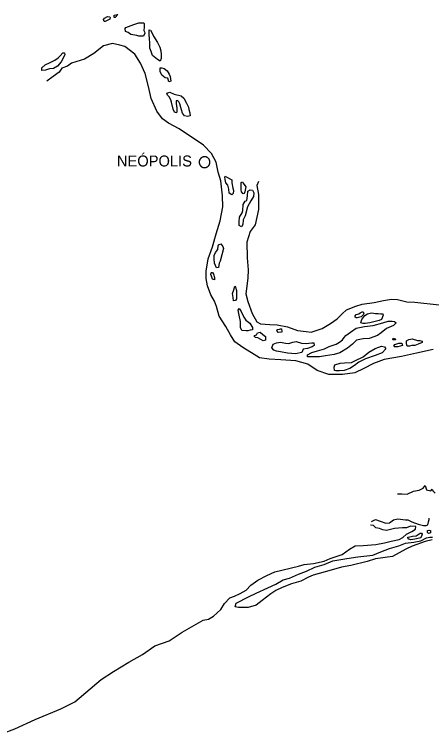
# Model space of a CAD drawing. Extents: x 662444 to 1640468, y 7452018 to 9606170.
# Drawn here: x 1412709 to 1438495, y 8811942 to 8856367 of the extents above; entities that cross this region are included whole.
import ezdxf

# ---------------------------------------------------------------- set-up
doc = ezdxf.new("R2010")
doc.units = 0
doc.layers.add('Level 1', color=7, linetype='Continuous')
doc.layers.add('Level 3', color=7, linetype='Continuous')

msp = doc.modelspace()

# ---------------------------------------------------------------- linework, layer by layer
at = {"layer": 'Level 1'}
for points in [[(1418495, 8856002), (1418316, 8855929), (1418249, 8855931), (1418219, 8856054), (1418277, 8856142), (1418456, 8856227), (1418600, 8856223), (1418621, 8856167), (1418618, 8856077), (1418495, 8856002)], [(1418942, 8856170), (1418876, 8856183), (1418867, 8856283), (1418879, 8856317), (1418969, 8856348), (1419069, 8856367), (1419102, 8856355), (1418942, 8856170)], [(1420395, 8855852), (1420683, 8855845), (1420737, 8855799), (1420731, 8855586), (1420714, 8855363), (1420746, 8855295), (1420776, 8855205), (1420694, 8855028), (1420395, 8855025), (1420275, 8855062), (1419911, 8855116), (1419748, 8855243), (1419573, 8855315), (1419566, 8855494), (1419601, 8855549), (1419926, 8855686), (1420093, 8855748), (1420395, 8855852)], [(1421548, 8854637), (1421695, 8854343), (1421766, 8854106), (1421772, 8853894), (1421776, 8853636), (1421728, 8853481), (1421564, 8853575), (1421239, 8853829), (1421156, 8854066), (1421084, 8854281), (1421071, 8854605), (1421055, 8854863), (1421040, 8855131), (1421046, 8855343), (1421048, 8855410), (1421124, 8855386), (1421220, 8855216), (1421314, 8855012), (1421548, 8854637)], [(1438598, 8835658), (1437551, 8835440), (1436627, 8835242), (1435560, 8835058), (1434900, 8834796), (1434316, 8834499), (1433744, 8834224), (1432978, 8834122), (1432148, 8834133), (1431424, 8834376), (1430848, 8834772), (1430112, 8834959), (1429173, 8835029), (1428455, 8835071), (1427859, 8835154), (1427533, 8835353), (1426825, 8835786), (1426336, 8836134), (1426060, 8836566), (1425775, 8837088), (1425372, 8837725), (1425200, 8838322), (1425076, 8838649), (1424854, 8839035), (1424648, 8839611), (1424560, 8840060), (1424561, 8840507), (1424692, 8841275), (1424955, 8842006), (1425187, 8842805), (1425418, 8843614), (1425585, 8844471), (1425570, 8845164), (1425473, 8846095), (1425310, 8846624), (1425172, 8847243), (1424887, 8847776), (1424402, 8848291), (1423946, 8848594), (1423401, 8848944), (1422902, 8849304), (1422235, 8849645), (1421866, 8849923), (1421513, 8850391), (1421158, 8851171), (1421000, 8851913), (1420800, 8852712), (1420507, 8853357), (1420145, 8853903), (1419537, 8854388), (1419230, 8854474), (1418767, 8854565), (1418210, 8854423), (1417611, 8853947), (1417037, 8853593), (1416245, 8853346), (1415986, 8853173), (1415639, 8853037), (1415478, 8852796), (1415116, 8852526), (1414711, 8852246)], [(1415594, 8853430), (1415377, 8853167), (1415129, 8853028), (1414874, 8853001), (1414629, 8852918), (1414407, 8852902), (1414411, 8853069), (1414604, 8853243), (1414929, 8853391), (1415209, 8853540), (1415423, 8853691), (1415537, 8853811), (1415697, 8853997), (1415807, 8853983), (1415826, 8853859), (1415594, 8853430)], [(1422143, 8852878), (1422282, 8852684), (1422334, 8852538), (1422370, 8852246), (1422258, 8852193), (1422187, 8852419), (1422021, 8852445), (1421827, 8852618), (1421794, 8852652), (1421784, 8852686), (1421722, 8852833), (1421714, 8852956), (1421727, 8853057), (1421816, 8853065), (1421959, 8853017), (1422143, 8852878)], [(1423184, 8851196), (1423353, 8850879), (1423468, 8850641), (1423497, 8850484), (1423548, 8850293), (1423564, 8850091), (1423409, 8850061), (1423233, 8850111), (1423104, 8850271), (1423043, 8850473), (1422992, 8850620), (1422942, 8850845), (1422868, 8850970), (1422782, 8851050), (1422704, 8851030), (1422699, 8850863), (1422747, 8850582), (1422753, 8850381), (1422728, 8850292), (1422597, 8850329), (1422524, 8850510), (1422414, 8850948), (1422384, 8851083), (1422267, 8851276), (1422181, 8851368), (1422140, 8851492), (1422308, 8851555), (1422582, 8851436), (1423011, 8851335), (1423184, 8851196)], [(1424795, 8847230), (1424795, 8847242), (1424794, 8847254), (1424794, 8847265), (1424793, 8847277), (1424791, 8847289), (1424789, 8847300), (1424787, 8847312), (1424784, 8847323), (1424781, 8847335), (1424778, 8847346), (1424774, 8847356), (1424770, 8847367), (1424766, 8847379), (1424760, 8847389), (1424755, 8847399), (1424749, 8847409), (1424744, 8847420), (1424737, 8847429), (1424730, 8847439), (1424723, 8847448), (1424716, 8847457), (1424708, 8847465), (1424700, 8847474), (1424692, 8847482), (1424683, 8847490), (1424675, 8847497), (1424665, 8847505), (1424656, 8847512), (1424647, 8847518), (1424637, 8847525), (1424627, 8847531), (1424617, 8847537), (1424606, 8847542), (1424595, 8847546), (1424585, 8847551), (1424574, 8847555), (1424563, 8847558), (1424552, 8847562), (1424540, 8847565), (1424529, 8847567), (1424518, 8847570), (1424506, 8847571), (1424495, 8847573), (1424483, 8847574), (1424472, 8847574), (1424461, 8847575), (1424449, 8847574), (1424438, 8847573), (1424425, 8847572), (1424414, 8847570), (1424403, 8847568), (1424391, 8847566), (1424380, 8847563), (1424369, 8847560), (1424358, 8847557), (1424347, 8847553), (1424336, 8847549), (1424325, 8847545), (1424315, 8847539), (1424305, 8847534), (1424295, 8847528), (1424285, 8847522), (1424276, 8847516), (1424265, 8847508), (1424256, 8847502), (1424247, 8847494), (1424239, 8847487), (1424230, 8847478), (1424222, 8847470), (1424214, 8847461), (1424208, 8847453), (1424200, 8847443), (1424193, 8847434), (1424187, 8847424), (1424180, 8847414), (1424174, 8847404), (1424168, 8847395), (1424164, 8847383), (1424159, 8847372), (1424154, 8847362), (1424151, 8847351), (1424147, 8847340), (1424143, 8847329), (1424141, 8847317), (1424138, 8847306), (1424136, 8847295), (1424134, 8847283), (1424133, 8847271), (1424132, 8847259), (1424131, 8847248), (1424131, 8847237), (1424132, 8847224), (1424133, 8847213), (1424133, 8847201), (1424135, 8847190), (1424137, 8847178), (1424139, 8847166), (1424142, 8847155), (1424145, 8847144), (1424148, 8847132)], [(1424148, 8847132), (1424152, 8847122), (1424156, 8847111), (1424161, 8847100), (1424166, 8847089), (1424171, 8847079), (1424177, 8847069), (1424183, 8847059), (1424189, 8847050), (1424197, 8847039), (1424203, 8847030), (1424211, 8847021), (1424218, 8847013), (1424227, 8847004), (1424234, 8846996), (1424243, 8846988), (1424251, 8846981), (1424261, 8846973), (1424270, 8846966), (1424280, 8846960), (1424290, 8846953), (1424299, 8846947), (1424309, 8846941), (1424320, 8846937), (1424331, 8846932), (1424341, 8846927), (1424352, 8846924), (1424363, 8846920), (1424374, 8846916), (1424386, 8846914), (1424397, 8846911), (1424408, 8846909), (1424420, 8846907), (1424431, 8846906), (1424443, 8846904), (1424454, 8846904), (1424465, 8846904), (1424478, 8846905), (1424489, 8846905), (1424501, 8846906), (1424512, 8846908), (1424523, 8846910), (1424535, 8846912), (1424546, 8846915), (1424558, 8846918), (1424569, 8846921), (1424579, 8846925), (1424590, 8846930), (1424601, 8846934), (1424611, 8846939), (1424621, 8846944), (1424631, 8846951), (1424642, 8846956), (1424651, 8846963), (1424661, 8846970), (1424670, 8846977), (1424679, 8846984), (1424687, 8846992), (1424696, 8847000), (1424704, 8847008), (1424712, 8847017), (1424719, 8847026), (1424727, 8847035), (1424734, 8847044), (1424739, 8847054), (1424746, 8847064), (1424752, 8847074), (1424758, 8847084), (1424763, 8847095), (1424767, 8847106), (1424772, 8847116), (1424776, 8847127), (1424779, 8847138), (1424783, 8847149), (1424785, 8847161), (1424788, 8847172), (1424790, 8847184), (1424792, 8847196), (1424793, 8847207), (1424795, 8847219), (1424795, 8847230)], [(1426150, 8846144), (1426145, 8845954), (1426214, 8845628), (1426243, 8845482), (1426238, 8845303), (1426158, 8845216), (1425984, 8845332), (1425957, 8845568), (1425898, 8845815), (1425780, 8845963), (1425730, 8846177), (1425712, 8846334), (1425746, 8846367), (1425877, 8846296), (1426150, 8846144)], [(1427013, 8845718), (1426960, 8845407), (1426913, 8845307), (1426857, 8845275), (1426739, 8845413), (1426720, 8845536), (1426726, 8845759), (1426732, 8845983), (1426800, 8846026), (1426853, 8845935), (1427013, 8845718)], [(1427796, 8846044), (1427690, 8845801), (1427797, 8845250), (1427806, 8844311), (1427581, 8843367), (1427272, 8842961), (1427066, 8842296), (1427095, 8841334), (1427153, 8840584), (1427128, 8840081), (1427003, 8839112), (1427134, 8838639), (1427401, 8837883), (1427687, 8837372), (1427916, 8837254), (1428490, 8837205), (1428943, 8837193), (1429593, 8837064), (1430196, 8836846), (1430747, 8836776), (1431056, 8836745), (1431726, 8836962), (1432244, 8837272), (1432661, 8837563), (1432968, 8837867), (1433241, 8838128), (1433811, 8838337), (1434202, 8838471), (1434935, 8838575), (1435525, 8838693), (1436014, 8838769), (1436379, 8838759), (1436973, 8838620), (1437449, 8838596), (1438961, 8838421)], [(1427322, 8844849), (1427124, 8844486), (1426965, 8843931), (1426848, 8843677), (1426829, 8843387), (1426748, 8843244), (1426606, 8843326), (1426601, 8843561), (1426631, 8843839), (1426782, 8844115), (1426830, 8844259), (1426851, 8844616), (1426978, 8844825), (1427068, 8844878), (1427120, 8845168), (1427127, 8845447), (1427284, 8845521), (1427417, 8845506), (1427501, 8845336), (1427495, 8845124), (1427322, 8844849)], [(1425529, 8841521), (1425430, 8841133), (1425360, 8841000), (1425319, 8840733), (1425197, 8840714), (1425072, 8840997), (1425057, 8841266), (1425063, 8841478), (1425134, 8841666), (1425283, 8841841), (1425300, 8842075), (1425324, 8842130), (1425458, 8842194), (1425587, 8842034), (1425638, 8841898), (1425529, 8841521)], [(1424885, 8840208), (1424854, 8840310), (1424868, 8840399), (1424891, 8840432), (1424946, 8840419), (1425021, 8840316), (1425082, 8840125), (1425080, 8840035), (1425067, 8839969), (1424957, 8840005), (1424885, 8840208)], [(1426195, 8839134), (1426268, 8839355), (1426340, 8839577), (1426382, 8839509), (1426432, 8839306), (1426437, 8839071), (1426430, 8838792), (1426372, 8838693), (1426249, 8838674), (1426233, 8838876), (1426195, 8839134)], [(1426681, 8837030), (1426680, 8837388), (1426591, 8837782), (1426533, 8838096), (1426591, 8838195), (1426730, 8838024), (1426886, 8837662), (1427014, 8837480), (1427253, 8837294), (1427391, 8837089), (1427434, 8837021), (1427430, 8836876), (1427286, 8836869), (1427140, 8836817), (1427030, 8836820), (1426765, 8836849), (1426681, 8837030)], [(1433891, 8837630), (1433825, 8837632), (1433771, 8837667), (1433773, 8837756), (1433842, 8837833), (1433998, 8837873), (1434088, 8837938), (1434211, 8838002), (1434267, 8838000), (1434307, 8837865), (1434284, 8837832), (1434136, 8837679), (1433891, 8837630)], [(1434680, 8837318), (1434391, 8837281), (1434258, 8837274), (1434116, 8837322), (1434187, 8837521), (1434371, 8837762), (1434540, 8837870), (1434785, 8837930), (1435028, 8837901), (1435183, 8837897), (1435348, 8837881), (1435448, 8837879), (1435470, 8837878), (1435501, 8837788), (1435394, 8837511), (1435259, 8837459), (1434680, 8837318)], [(1433841, 8836994), (1434353, 8837092), (1434886, 8837156), (1435477, 8837319), (1435811, 8837410), (1436066, 8837415), (1436210, 8837400), (1436307, 8837308), (1436137, 8837156), (1435700, 8836966), (1435372, 8836707), (1435157, 8836523), (1434643, 8836346), (1434266, 8836334), (1433843, 8836245), (1433604, 8836005), (1433298, 8835745), (1432814, 8835457), (1432469, 8835365), (1431935, 8835268), (1431557, 8835211), (1431303, 8835207), (1430904, 8835206), (1430816, 8835209), (1430830, 8835342), (1431100, 8835492), (1431446, 8835594), (1431880, 8835705), (1432172, 8835854), (1432586, 8835999), (1432799, 8836128), (1432980, 8836268), (1433084, 8836411), (1433187, 8836542), (1433480, 8836747), (1433841, 8836994)], [(1428064, 8836591), (1428227, 8836475), (1428221, 8836240), (1428087, 8836199), (1427945, 8836292), (1427749, 8836387), (1427616, 8836413), (1427530, 8836482), (1427553, 8836537), (1427676, 8836568), (1427735, 8836689), (1427902, 8836740), (1428064, 8836591)], [(1429019, 8836710), (1428944, 8836802), (1428934, 8836858), (1428980, 8836901), (1429102, 8836921), (1429158, 8836941), (1429224, 8836940), (1429242, 8836783), (1429219, 8836727), (1429152, 8836729), (1429019, 8836710)], [(1429164, 8835533), (1428900, 8835573), (1428746, 8835622), (1428628, 8835771), (1428701, 8836003), (1428903, 8836087), (1429158, 8836125), (1429466, 8836061), (1429665, 8836045), (1429921, 8836116), (1430133, 8836166), (1430462, 8836068), (1430739, 8836049), (1430905, 8836067), (1431083, 8836085), (1431149, 8836083), (1431215, 8836070), (1431244, 8835924), (1431120, 8835838), (1430819, 8835734), (1430563, 8835685), (1430480, 8835486), (1430090, 8835396), (1429582, 8835432), (1429164, 8835533)], [(1436236, 8836337), (1436267, 8836258), (1436234, 8836259), (1436112, 8836262), (1436102, 8836296), (1436092, 8836318), (1436127, 8836373), (1436236, 8836337)], [(1437298, 8836319), (1437617, 8836232), (1437761, 8836228), (1437904, 8836191), (1437912, 8836101), (1437666, 8835996), (1437454, 8835924), (1437265, 8835918), (1437120, 8835877), (1436988, 8835880), (1436936, 8836027), (1436939, 8836128), (1436941, 8836195), (1437087, 8836291), (1437298, 8836319)], [(1434620, 8835508), (1435013, 8835733), (1435237, 8835816), (1435404, 8835867), (1435592, 8835829), (1435666, 8835704), (1435438, 8835464), (1435002, 8835297), (1434410, 8835100), (1433994, 8834888), (1433723, 8834672), (1433441, 8834489), (1433084, 8834365), (1432807, 8834350), (1432574, 8834356), (1432498, 8834381), (1432470, 8834572), (1432507, 8834727), (1432853, 8834818), (1433119, 8834845), (1433540, 8834867), (1433798, 8834983), (1434269, 8835205), (1434620, 8835508)], [(1436400, 8835840), (1436201, 8835835), (1436169, 8835880), (1436216, 8835980), (1436338, 8836010), (1436461, 8836062), (1436572, 8836059), (1436660, 8836057), (1436690, 8835922), (1436400, 8835840)], [(1436396, 8826750), (1436661, 8826743), (1436993, 8826734), (1437374, 8826914), (1437730, 8826971), (1437977, 8827098), (1438103, 8827274), (1438173, 8826992), (1438448, 8826940), (1438529, 8827038), (1438570, 8826948), (1438710, 8826799)], [(1434778, 8825050), (1435036, 8825177), (1435310, 8825069), (1435671, 8824936), (1435893, 8824964), (1436131, 8825147), (1436398, 8825207), (1436872, 8825149), (1437027, 8825145), (1437278, 8825015), (1437673, 8824881), (1437992, 8824806), (1438157, 8824801), (1438269, 8824843), (1438308, 8825032), (1438344, 8825165), (1438347, 8825254)], [(1425701, 8819976), (1426020, 8820325), (1426311, 8820429), (1426669, 8820598), (1427040, 8820811), (1427314, 8821117), (1427754, 8821429), (1428315, 8821716), (1428796, 8821926), (1430266, 8822289), (1430623, 8822380), (1431189, 8822442), (1431845, 8822592), (1432215, 8822750), (1432974, 8822997), (1433415, 8823332), (1433775, 8823546), (1434273, 8823555), (1435049, 8823623), (1435583, 8823720), (1435995, 8823820), (1436496, 8823941), (1436710, 8824058), (1436947, 8824253), (1437262, 8824434), (1437509, 8824562), (1437514, 8824729), (1437183, 8824761), (1436947, 8824644), (1436704, 8824651), (1436205, 8824609), (1435714, 8824488), (1435472, 8824539), (1435264, 8824612), (1435044, 8824663), (1434893, 8824790), (1434717, 8824828)], [(1437309, 8824131), (1437543, 8824169), (1437779, 8824331), (1437868, 8824328), (1437921, 8824260), (1437838, 8824038), (1437570, 8823967), (1437448, 8823948), (1437215, 8823921), (1437083, 8823958), (1437051, 8823982), (1437020, 8824083), (1437142, 8824091), (1437309, 8824131)], [(1438310, 8824305), (1438288, 8824328), (1438245, 8824374), (1438247, 8824441), (1438249, 8824497), (1438316, 8824517), (1438349, 8824516), (1438426, 8824492), (1438421, 8824335), (1438310, 8824305)], [(1438521, 8823919), (1438086, 8823808), (1437293, 8823528), (1436900, 8823326), (1436069, 8822879), (1435036, 8822729), (1434522, 8822564), (1433498, 8822335), (1432931, 8822227), (1432295, 8822032), (1431169, 8821739), (1430878, 8821612), (1430407, 8821357), (1429838, 8821194), (1429268, 8820963), (1428875, 8820773), (1428549, 8820580), (1428029, 8820159), (1427645, 8819867), (1427166, 8819735), (1426900, 8819731), (1426557, 8819740), (1426348, 8819779), (1426410, 8820001), (1427172, 8820383), (1427654, 8820627), (1428371, 8820954), (1428875, 8821175), (1429314, 8821432), (1429704, 8821544), (1430275, 8821785), (1430755, 8821974), (1431282, 8822216), (1431851, 8822391), (1432399, 8822622), (1433255, 8822766)], [(1433255, 8822766), (1433944, 8822870), (1434854, 8822968), (1435358, 8823178), (1435894, 8823376), (1436463, 8823539), (1436888, 8823707), (1437388, 8823771), (1437833, 8823860), (1438170, 8824040), (1438392, 8824079), (1438547, 8824075)], [(1411982, 8811942), (1412731, 8812246), (1413995, 8812804), (1415583, 8813477), (1416446, 8813912), (1418065, 8815287), (1418830, 8815770), (1419774, 8816359), (1420628, 8816827), (1421383, 8817355), (1422276, 8817677), (1423087, 8818203), (1424368, 8818950), (1424701, 8819008), (1425005, 8819190), (1425459, 8819602), (1425701, 8819976)]]:
    msp.add_lwpolyline(points, dxfattribs=at)

# ---------------------------------------------------------------- texts
at = {"layer": 'Level 3'}
msp.add_text('NEÓPOLIS', height=679.1, dxfattribs=at).set_placement((1419042, 8846972))

doc.saveas('drawing.dxf')
